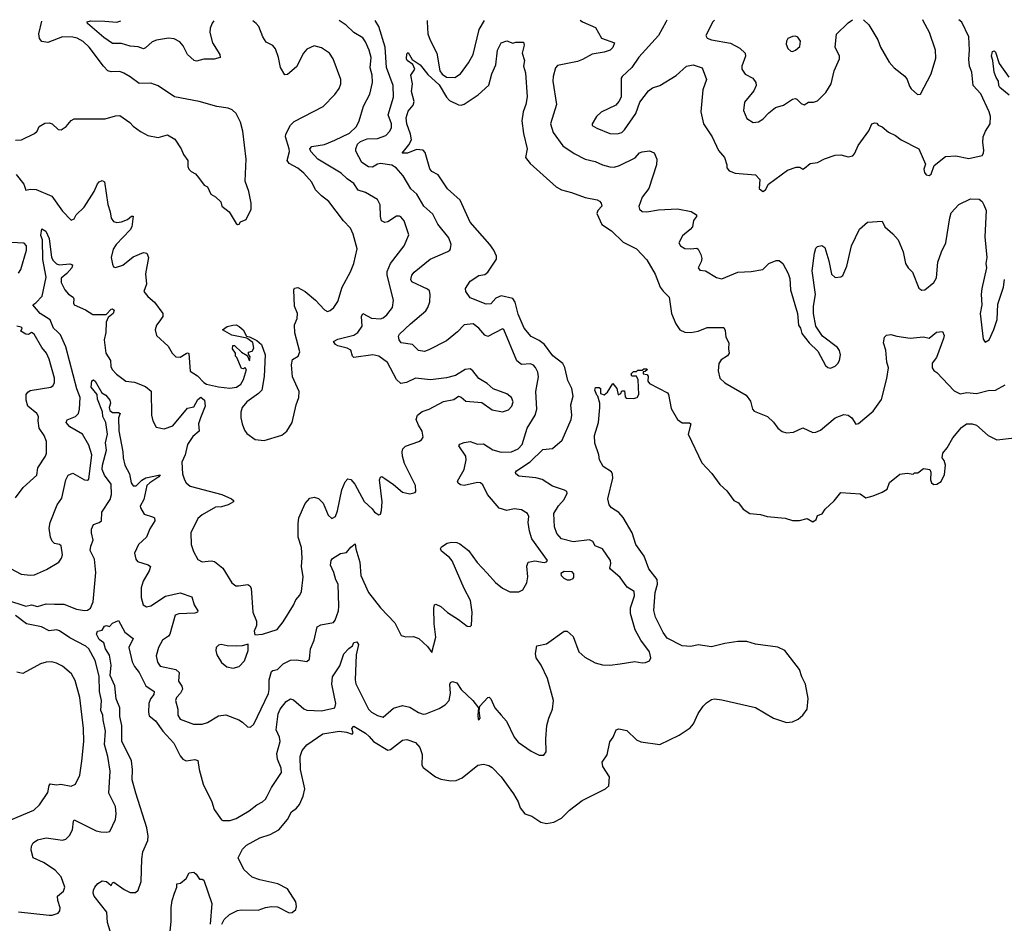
# Model space of a CAD drawing. Extents: x 2199565 to 2323334, y 894172 to 1018966.
# Tile 258 of 440: x 2222244 to 2228935, y 1011830 to 1017972. Entities that reach past the tile are written whole.
import ezdxf

# ---------------------------------------------------------------- set-up
doc = ezdxf.new("R2010")
doc.units = 0

msp = doc.modelspace()

# ---------------------------------------------------------------- linework, layer by layer
at = {"layer": '0CON10XD'}
for points in [[(2222215, 1017152), (2222257.5, 1017155), (2222345, 1017197.5), (2222364, 1017215), (2222376.7, 1017245), (2222415, 1017268.8), (2222445, 1017270), (2222465, 1017263.3), (2222506.4, 1017226.4), (2222525, 1017222.5), (2222560, 1017245), (2222595, 1017286.2), (2222615, 1017298), (2222825, 1017298.8), (2222895, 1017319.2), (2222925, 1017321.2), (2222993, 1017273), (2223015, 1017248.8), (2223065, 1017211.2), (2223115, 1017183.8), (2223185, 1017172), (2223249.5, 1017189.5), (2223299.3, 1017159.3), (2223342.5, 1017095), (2223357.5, 1017055), (2223386.7, 1017015), (2223386.2, 1016975), (2223393.8, 1016955), (2223409.5, 1016939.5), (2223440, 1016925), (2223458.3, 1016898.3), (2223497, 1016847), (2223520, 1016835), (2223542.5, 1016785), (2223575, 1016767.5), (2223610, 1016735), (2223617.5, 1016705), (2223667.5, 1016665), (2223715, 1016587.5), (2223725, 1016580), (2223735, 1016582.5), (2223745, 1016597.5), (2223782.5, 1016615), (2223816.7, 1016685), (2223816.7, 1016725), (2223801.2, 1016805), (2223775.8, 1016875), (2223782.5, 1017025), (2223761.4, 1017215), (2223744.4, 1017274.4), (2223714.3, 1017334.3), (2223688.8, 1017358.8), (2223661.2, 1017371.2), (2223585, 1017382.9), (2223463.9, 1017416.1), (2223296.8, 1017446.8), (2223185, 1017522.9), (2223135, 1017540), (2223055, 1017539.2), (2222994.4, 1017584.4), (2222952.5, 1017607.5), (2222925, 1017620), (2222865, 1017618.1), (2222843.9, 1017623.9), (2222813.3, 1017655), (2222715.8, 1017785.8), (2222675, 1017823.3), (2222635.3, 1017845.3), (2222605, 1017852.5), (2222535, 1017854.4), (2222435, 1017818), (2222395, 1017823.3), (2222378.8, 1017845), (2222374.2, 1017875), (2222395.8, 1017963)], [(2222220.8, 1016920.8), (2222272.7, 1016855), (2222285, 1016813.8), (2222315, 1016820.8), (2222356.8, 1016816.8), (2222461.6, 1016771.6), (2222535, 1016671.2), (2222595, 1016610), (2222615, 1016617.5), (2222628.8, 1016645), (2222681.3, 1016698.7), (2222750.8, 1016805), (2222773, 1016857), (2222785, 1016870), (2222805, 1016878.8), (2222820.5, 1016870.5), (2222842.1, 1016715), (2222859.1, 1016665), (2222865, 1016622.5), (2222881.3, 1016601.3), (2222905, 1016593.1), (2222935, 1016597.8), (2222976.5, 1016613.5), (2223005, 1016636.7), (2223015.9, 1016635.9), (2223005.5, 1016565), (2222996, 1016544), (2222900.8, 1016445), (2222878.3, 1016411.7), (2222866, 1016355), (2222875, 1016310), (2222882.3, 1016292.3), (2222895, 1016286.7), (2222945, 1016304.2), (2223015, 1016360), (2223085, 1016390), (2223109.2, 1016385), (2223119.2, 1016355), (2223098.1, 1016245), (2223105.5, 1016175), (2223087.1, 1016125), (2223115, 1016091.4), (2223161.3, 1016051.3), (2223216, 1015975), (2223218, 1015955), (2223190, 1015915), (2223174, 1015895), (2223163.8, 1015865), (2223173.8, 1015825), (2223253.9, 1015753.9), (2223281.2, 1015705), (2223305, 1015680), (2223335, 1015677.5), (2223375, 1015703.3), (2223385, 1015707.5), (2223393.3, 1015703.3), (2223402.6, 1015582.6), (2223451.8, 1015551.8), (2223496, 1015505), (2223513.8, 1015495), (2223594.4, 1015475.6), (2223672.8, 1015467.2), (2223718, 1015475), (2223746.4, 1015495), (2223765, 1015526.2), (2223785.6, 1015595), (2223775, 1015607.5), (2223765, 1015600), (2223751.7, 1015601.7), (2223720, 1015675), (2223710, 1015685), (2223710, 1015705), (2223690, 1015735), (2223691.7, 1015758.3), (2223705, 1015757.5), (2223751.7, 1015711.7), (2223790, 1015690), (2223805, 1015653.3), (2223810.7, 1015680.7), (2223798.3, 1015698.3), (2223798.3, 1015711.7), (2223825, 1015718.8), (2223835, 1015740), (2223827.5, 1015777.5), (2223788.3, 1015808.3), (2223685, 1015828.6), (2223622.5, 1015865), (2223655, 1015886.7), (2223693.6, 1015896.4), (2223715, 1015897.5), (2223735, 1015887.5), (2223762.5, 1015865), (2223785, 1015820), (2223805, 1015816.7), (2223855, 1015791.2), (2223886.7, 1015765), (2223911.2, 1015695), (2223906.4, 1015546.4), (2223890, 1015455), (2223867.9, 1015432.1), (2223786.7, 1015375), (2223756.7, 1015335), (2223746.2, 1015305), (2223746.2, 1015265), (2223756.2, 1015225), (2223772.3, 1015182.3), (2223788.3, 1015158.3), (2223845, 1015118), (2223905, 1015110.8), (2224025, 1015148.8), (2224058.8, 1015175), (2224095.8, 1015234.2), (2224122.5, 1015355), (2224142, 1015405), (2224143.8, 1015445), (2224098, 1015545), (2224090.8, 1015625), (2224097.7, 1015662.3), (2224137.5, 1015685), (2224148.8, 1015715), (2224113.1, 1015843.1), (2224112.2, 1015897.8), (2224128.9, 1015941.1), (2224131.5, 1015975), (2224111.5, 1016025), (2224107.1, 1016135), (2224112.2, 1016147.8), (2224135, 1016151.1), (2224185, 1016125.6), (2224255, 1016066.4), (2224315, 1016000), (2224335, 1015989.2), (2224355, 1015996), (2224380, 1016015), (2224405, 1016056.7), (2224435.8, 1016155), (2224491.4, 1016258.6), (2224514.4, 1016315), (2224537.1, 1016415), (2224511.1, 1016515), (2224492.5, 1016555), (2224444.6, 1016604.6), (2224345.3, 1016735.3), (2224294.5, 1016774.5), (2224255.4, 1016815.4), (2224228.3, 1016868.3), (2224175, 1016928.6), (2224135, 1016963.3), (2224076, 1016994), (2224061.4, 1017015), (2224076.7, 1017075), (2224075.6, 1017095), (2224049.5, 1017175), (2224053.3, 1017195), (2224083.8, 1017256.2), (2224108.9, 1017281.1), (2224307, 1017383), (2224385, 1017463.8), (2224415, 1017503.3), (2224426, 1017535), (2224426, 1017565), (2224374, 1017705), (2224348.8, 1017745), (2224295, 1017780), (2224245, 1017794), (2224195, 1017771.2), (2224172, 1017745), (2224125, 1017651.2), (2224065, 1017598.8), (2224045, 1017597.5), (2224017.5, 1017647.5), (2224002.9, 1017715), (2223981.4, 1017775), (2223965, 1017795.8), (2223918.6, 1017818.6), (2223897.5, 1017855), (2223870, 1017925), (2223851.2, 1017945), (2223828.8, 1017965)], [(2223562.5, 1017964.6), (2223551.7, 1017948.3), (2223538.9, 1017915), (2223536.7, 1017885), (2223553.5, 1017815), (2223604, 1017735), (2223606.7, 1017715), (2223566.6, 1017703.4), (2223495, 1017703.5), (2223445, 1017689.4), (2223430, 1017695), (2223385, 1017736), (2223354.3, 1017795), (2223332.6, 1017822.6), (2223295, 1017842.9), (2223254.4, 1017845.6), (2223175, 1017833.3), (2223145, 1017820.6), (2223099.8, 1017780.2), (2223085, 1017774.4), (2223048.2, 1017788.2), (2222995, 1017792.4), (2222935, 1017810.6), (2222875, 1017809.1), (2222815, 1017851.8), (2222703.9, 1017946.1), (2222703.1, 1017956.9), (2222725, 1017963.4), (2222822.5, 1017962.5), (2222905, 1017955.3), (2222932.4, 1017963.7)], [(2223146.4, 1014593.6), (2223160.8, 1014585), (2223162.9, 1014565), (2223128.9, 1014511.1), (2223105, 1014455.8), (2223051.5, 1014405), (2223024.6, 1014345), (2223032.5, 1014305), (2223045, 1014290), (2223117.6, 1014267.6), (2223132, 1014255), (2223124.4, 1014225), (2223084.4, 1014155), (2223069.1, 1014110.9), (2223070, 1014045), (2223084, 1013995), (2223105, 1013980.8), (2223135, 1013987.1), (2223235.7, 1014054.3), (2223335, 1014075.5), (2223415, 1014048.8), (2223430, 1013995), (2223453.8, 1013955), (2223453.3, 1013945), (2223435, 1013937.5), (2223325, 1013934.2), (2223301.2, 1013925), (2223264.6, 1013795), (2223255, 1013781.1), (2223215.7, 1013755), (2223186.9, 1013705), (2223172.6, 1013647.4), (2223181.1, 1013605), (2223198.3, 1013578.3), (2223305, 1013555.5), (2223328.6, 1013535), (2223324.2, 1013475.8), (2223345, 1013441.2), (2223349.5, 1013420.5), (2223336.9, 1013395), (2223310, 1013365), (2223304, 1013345), (2223319.2, 1013285), (2223319.2, 1013245), (2223335, 1013217.5), (2223425, 1013184.5), (2223485, 1013182.7), (2223521.2, 1013195), (2223595, 1013240), (2223645, 1013246.7), (2223733, 1013213), (2223758.3, 1013198.3), (2223792.5, 1013165), (2223813.6, 1013163.6), (2223835, 1013183.3), (2223935, 1013392), (2223940.6, 1013419.4), (2223939.4, 1013485), (2223955, 1013540.8), (2223965, 1013548.6), (2223996, 1013555), (2224035, 1013592.7), (2224085, 1013618.2), (2224125, 1013621.5), (2224195, 1013610), (2224213.3, 1013625), (2224215, 1013650), (2224221.4, 1013695), (2224244.5, 1013755.5), (2224266.7, 1013845), (2224290.5, 1013859.5), (2224375.8, 1013875), (2224388.9, 1013891.1), (2224409.6, 1013955), (2224414, 1013985), (2224407.8, 1014135), (2224391.4, 1014165), (2224378, 1014215), (2224356.7, 1014263.3), (2224360, 1014295), (2224370.8, 1014309.2), (2224425, 1014344), (2224465, 1014350), (2224495, 1014387.5), (2224525, 1014410), (2224527.3, 1014375), (2224556.7, 1014285), (2224561.8, 1014195), (2224615, 1014078.6), (2224695, 1013974.2), (2224793, 1013873), (2224837, 1013787), (2224868.3, 1013778.3), (2224919.2, 1013779.2), (2224955.6, 1013765.6), (2225015, 1013712.5), (2225045, 1013670), (2225072.9, 1013775), (2225061.8, 1013865), (2225057.5, 1013972.5), (2225063.3, 1013995), (2225071.7, 1013998.3), (2225105, 1013984.3), (2225152, 1013942), (2225226.1, 1013896.1), (2225285, 1013848.8), (2225305, 1013847.5), (2225313.3, 1013856.7), (2225318.9, 1013945), (2225308.5, 1014025), (2225263.5, 1014105), (2225182.9, 1014292.9), (2225165.6, 1014315.6), (2225109.5, 1014359.5), (2225103.3, 1014375), (2225110, 1014390), (2225150, 1014415), (2225179.3, 1014420.7), (2225215, 1014418), (2225235, 1014409.2), (2225293.2, 1014363.2), (2225352.2, 1014282.2), (2225420.5, 1014210.5), (2225477.4, 1014147.4), (2225525, 1014108.9), (2225575, 1014084.2), (2225635, 1014082.5), (2225662.7, 1014097.3), (2225690, 1014145), (2225697.8, 1014185), (2225691.4, 1014258.6), (2225700, 1014285), (2225745, 1014294.2), (2225807.1, 1014282.9), (2225823.6, 1014286.4), (2225830, 1014295), (2225723.8, 1014443.8), (2225708.2, 1014495), (2225698.9, 1014555), (2225702.9, 1014595), (2225694, 1014615), (2225655, 1014640.8), (2225605, 1014646.9), (2225554.4, 1014635.6), (2225502.9, 1014652.9), (2225424, 1014744), (2225390.4, 1014810.4), (2225375, 1014823.1), (2225355, 1014825.6), (2225265, 1014805.6), (2225240.3, 1014810.3), (2225222.7, 1014822.7), (2225218.8, 1014835), (2225264.5, 1014915), (2225279.3, 1014979.3), (2225276.2, 1015005), (2225228, 1015075), (2225235, 1015086), (2225265, 1015098.1), (2225305, 1015104.4), (2225355, 1015086.2), (2225395, 1015088.5), (2225458.3, 1015048.3), (2225515, 1015033.2), (2225585.3, 1015034.7), (2225630.6, 1015055), (2225658.2, 1015085), (2225693.7, 1015196.3), (2225747.1, 1015285), (2225759.4, 1015325), (2225750.9, 1015445), (2225769.5, 1015545), (2225766, 1015576), (2225748.9, 1015608.9), (2225734.6, 1015624.6), (2225715, 1015632.5), (2225655, 1015627.8), (2225622.6, 1015652.6), (2225535, 1015866.7), (2225525, 1015870), (2225425, 1015819.6), (2225405, 1015828.1), (2225365, 1015874.4), (2225325, 1015904.4), (2225265, 1015896.9), (2225219.5, 1015850.5), (2225145, 1015789.1), (2225025, 1015727.5), (2224995, 1015717.8), (2224955, 1015722.9), (2224913.9, 1015763.9), (2224836.7, 1015775), (2224822.2, 1015795), (2224818.6, 1015821.4), (2224825.5, 1015834.5), (2224898.9, 1015905), (2225005, 1015993.8), (2225018.8, 1016015), (2225030.7, 1016055), (2225034.6, 1016105), (2225028.4, 1016128.4), (2225015, 1016141.1), (2224909.7, 1016189.7), (2224902.5, 1016205), (2224910, 1016235), (2224924.3, 1016255), (2225034.6, 1016345.4), (2225152.7, 1016397.3), (2225166.7, 1016405), (2225172.5, 1016417.5), (2225175.7, 1016445), (2225159.3, 1016489.3), (2225086.7, 1016583.3), (2225050.6, 1016650.6), (2224990, 1016705), (2224942.7, 1016785), (2224902.7, 1016822.7), (2224851.2, 1016911.2), (2224801.4, 1016965), (2224772.1, 1016982.1), (2224695.2, 1016995.2), (2224675, 1016989.7), (2224641.4, 1016968.6), (2224615, 1016971.4), (2224570.2, 1017000.2), (2224528.8, 1017078.8), (2224527.5, 1017095), (2224540.8, 1017125), (2224560.4, 1017145), (2224605, 1017162.9), (2224676, 1017164), (2224731.2, 1017185), (2224760, 1017215), (2224771.2, 1017238.8), (2224770.8, 1017265), (2224748.2, 1017325), (2224784.4, 1017445), (2224781.2, 1017525), (2224736.5, 1017646.5), (2224728.8, 1017785), (2224685.2, 1017925.2), (2224659.5, 1017966.1)], [(2223473.3, 1015265), (2223459.5, 1015225), (2223464.3, 1015175), (2223421.2, 1015138.8), (2223384.3, 1015085), (2223369.5, 1015015), (2223346.2, 1014965), (2223350, 1014885), (2223363.4, 1014843.4), (2223375, 1014823.8), (2223402.1, 1014802.1), (2223617.5, 1014745), (2223682.5, 1014715), (2223696.7, 1014705), (2223696.7, 1014695), (2223660, 1014675), (2223615, 1014661.9), (2223575, 1014658.5), (2223485, 1014606.5), (2223455, 1014581.9), (2223407.1, 1014485), (2223409.2, 1014405), (2223425, 1014356.7), (2223455, 1014303.8), (2223485, 1014286), (2223545, 1014294.3), (2223568.7, 1014288.7), (2223625, 1014243.8), (2223686.7, 1014145), (2223712.5, 1014125), (2223730, 1014125), (2223795, 1014134), (2223808.8, 1014125), (2223818.3, 1014108.3), (2223828, 1013945), (2223853.6, 1013883.6), (2223853.3, 1013855), (2223837.5, 1013815), (2223841.7, 1013791.7), (2223895, 1013796.2), (2223993, 1013827), (2224035, 1013878.8), (2224105, 1013993.3), (2224120.3, 1014029.7), (2224148.8, 1014061.2), (2224160, 1014085), (2224170.9, 1014185), (2224160, 1014255), (2224163.8, 1014315), (2224158.7, 1014385), (2224137.5, 1014455), (2224136.9, 1014545), (2224142.1, 1014585), (2224185, 1014684), (2224215, 1014720.6), (2224245, 1014726.5), (2224275, 1014717.8), (2224305.4, 1014685.4), (2224339.4, 1014605), (2224365, 1014580.8), (2224390, 1014595), (2224404.3, 1014634.3), (2224432.7, 1014777.3), (2224455, 1014831.2), (2224475, 1014851.2), (2224495, 1014846.2), (2224522.5, 1014815), (2224585, 1014697.5), (2224638.3, 1014648.3), (2224655, 1014623.8), (2224685, 1014607.5), (2224695, 1014610), (2224703.3, 1014635), (2224708, 1014695), (2224688.8, 1014845), (2224695, 1014862.5), (2224705, 1014866.2), (2224725, 1014853.8), (2224785, 1014812.5), (2224845, 1014760), (2224895, 1014750), (2224931.7, 1014758.3), (2224936.2, 1014765), (2224933.8, 1014805), (2224860, 1014955), (2224845.8, 1015005), (2224844.2, 1015035.8), (2224848.8, 1015055), (2224865, 1015073.8), (2224956.1, 1015103.9), (2224973.9, 1015116.1), (2224986.2, 1015135), (2224980, 1015175), (2224953.8, 1015215), (2224938.8, 1015255), (2224946.7, 1015285), (2224978.3, 1015308.3), (2225026.2, 1015325), (2225123.4, 1015376.6), (2225195, 1015390.8), (2225225, 1015413.3), (2225245, 1015406.7), (2225275, 1015380), (2225385, 1015370), (2225455, 1015320), (2225525, 1015305.8), (2225565, 1015320), (2225589.2, 1015345), (2225596.9, 1015375), (2225586.7, 1015405), (2225555, 1015427.9), (2225462.5, 1015462.5), (2225420.3, 1015500.3), (2225365, 1015534), (2225324.2, 1015585), (2225305, 1015599.4), (2225272.5, 1015595), (2225205, 1015553.8), (2225145, 1015538.8), (2225035, 1015524.4), (2224935, 1015535.5), (2224873.4, 1015506.6), (2224835, 1015500), (2224805, 1015527.5), (2224742.9, 1015642.9), (2224684.2, 1015685), (2224645, 1015694.6), (2224515.5, 1015675.5), (2224505.6, 1015685), (2224494.4, 1015725), (2224468.8, 1015738.8), (2224405, 1015755.5), (2224389.2, 1015765), (2224376.7, 1015785), (2224405, 1015800.4), (2224515, 1015828.5), (2224543.1, 1015846.9), (2224571.3, 1015888.7), (2224567.5, 1015955), (2224575, 1015975.8), (2224635, 1015943.3), (2224695, 1015938.9), (2224714.7, 1015945.3), (2224738.1, 1015965), (2224776.5, 1016015), (2224783.6, 1016065), (2224740.3, 1016235), (2224740.6, 1016259.4), (2224763.1, 1016315), (2224857.5, 1016435), (2224889.3, 1016509.3), (2224856.4, 1016605), (2224835, 1016631.9), (2224825, 1016637.1), (2224805, 1016635.6), (2224745, 1016599.1), (2224725, 1016593.5), (2224703.1, 1016605), (2224695.4, 1016635), (2224693.8, 1016713.8), (2224675, 1016749.2), (2224595, 1016797.5), (2224545, 1016812.5), (2224515, 1016859.4), (2224469.8, 1016889.8), (2224429.1, 1016929.1), (2224269.6, 1017025), (2224223.1, 1017075), (2224215.6, 1017094.4), (2224230, 1017110), (2224315, 1017123.8), (2224385, 1017152.7), (2224485, 1017201.1), (2224533.5, 1017245), (2224551.8, 1017285), (2224580.8, 1017385), (2224624.1, 1017465.9), (2224640.7, 1017545), (2224638.8, 1017595), (2224625.8, 1017645), (2224632, 1017715), (2224619.3, 1017765), (2224595, 1017820.8), (2224575, 1017848.1), (2224515, 1017884.4), (2224462.9, 1017935), (2224415, 1017965.8)], [(2225013.3, 1017966.6), (2225013.2, 1017956.8), (2225018.6, 1017875), (2225032.9, 1017832.9), (2225079.6, 1017745), (2225098.9, 1017625), (2225115, 1017602.5), (2225145, 1017580.8), (2225200.7, 1017579.3), (2225239.4, 1017605), (2225295, 1017678.1), (2225326.2, 1017735), (2225365.5, 1017905), (2225403.8, 1017967.2)], [(2226052.4, 1017968.1), (2226067.9, 1017957.9), (2226157.9, 1017917.9), (2226196.9, 1017846.9), (2226286.2, 1017815), (2226275, 1017783.3), (2226256.7, 1017765), (2226215, 1017750.8), (2226135, 1017738.6), (2226069.5, 1017700.5), (2226035, 1017688.2), (2225898.6, 1017661.4), (2225884.6, 1017645.4), (2225868.5, 1017585), (2225866.7, 1017555), (2225892.2, 1017395), (2225851.9, 1017265), (2225870, 1017205), (2225935.8, 1017115), (2226012.2, 1017062.2), (2226086.7, 1017025), (2226155, 1017008.6), (2226205.5, 1016985.5), (2226255, 1016972.7), (2226285, 1016969.6), (2226320.2, 1016979.8), (2226426.6, 1017033.4), (2226455, 1017066.2), (2226475, 1017073.3), (2226525, 1017080), (2226555, 1017066.7), (2226573.3, 1017025), (2226571.2, 1016985), (2226518.5, 1016825), (2226474.7, 1016765.3), (2226451.4, 1016701.4), (2226456, 1016685), (2226475, 1016669.4), (2226505, 1016666.7), (2226585, 1016680.4), (2226715, 1016686.1), (2226807.3, 1016667.3), (2226842.5, 1016645), (2226842.5, 1016635), (2226822.9, 1016607.1), (2226816.9, 1016565), (2226801.4, 1016545), (2226747.6, 1016502.4), (2226724.4, 1016455), (2226735, 1016434.2), (2226765, 1016417.5), (2226805, 1016413.6), (2226845, 1016418.6), (2226855, 1016412.5), (2226873.3, 1016375), (2226878.7, 1016348.7), (2226874.5, 1016325.5), (2226854, 1016285), (2226865, 1016270), (2226903.9, 1016263.9), (2226978.8, 1016218.8), (2227015, 1016210.8), (2227125, 1016256.7), (2227215, 1016260), (2227295, 1016273.8), (2227335.8, 1016314.2), (2227385, 1016336), (2227405, 1016336.2), (2227430, 1016315), (2227466.9, 1016246.9), (2227477, 1016213), (2227482.7, 1016135), (2227530, 1015975), (2227537.5, 1015895), (2227550, 1015875), (2227559.3, 1015839.3), (2227610, 1015775), (2227668.3, 1015718.3), (2227720.7, 1015620.7), (2227735, 1015607.5), (2227755, 1015602.5), (2227785, 1015616.7), (2227803.3, 1015635), (2227816, 1015655), (2227820.8, 1015695), (2227815, 1015722.5), (2227801.2, 1015745), (2227700.5, 1015820.5), (2227655, 1015890), (2227637.5, 1015975), (2227637.5, 1016025), (2227651.9, 1016105), (2227630, 1016265), (2227646.2, 1016385), (2227655, 1016420), (2227665, 1016430), (2227695, 1016436.7), (2227715, 1016422.5), (2227742.3, 1016332.3), (2227761.2, 1016241.2), (2227785, 1016219.2), (2227824.2, 1016224.2), (2227836.9, 1016233.1), (2227865.8, 1016295.8), (2227896.1, 1016433.9), (2227952.1, 1016547.9), (2228005, 1016596.2), (2228105, 1016603.3), (2228123.3, 1016565), (2228177.6, 1016517.6), (2228214, 1016475), (2228247.5, 1016395), (2228264, 1016315), (2228282, 1016285), (2228311.2, 1016255), (2228355, 1016147.5), (2228375, 1016133.3), (2228395, 1016136.2), (2228455.4, 1016184.6), (2228475, 1016216.7), (2228482.9, 1016325), (2228507.5, 1016395), (2228537.7, 1016455), (2228564.4, 1016625), (2228575, 1016658.8), (2228626.7, 1016715), (2228705, 1016753.3), (2228765, 1016752.5), (2228785, 1016736.7), (2228797, 1016713), (2228810.8, 1016675), (2228802.9, 1016495), (2228815.6, 1016355), (2228809.4, 1016315), (2228814.4, 1016285), (2228782.5, 1016145), (2228778.1, 1016105), (2228783.3, 1016035), (2228771.9, 1015975), (2228790.7, 1015800.7), (2228805, 1015780), (2228833, 1015797), (2228864.1, 1015865.9), (2228885.8, 1015935), (2228891.7, 1016038.3), (2228930, 1016155), (2228937.1, 1016205)], [(2226640.8, 1017968.9), (2226635.9, 1017954.1), (2226585.8, 1017864.2), (2226452.6, 1017717.4), (2226403.2, 1017646.8), (2226337.5, 1017585), (2226332.5, 1017575), (2226332.5, 1017445), (2226316.2, 1017415), (2226295, 1017392), (2226195, 1017344.2), (2226164, 1017315), (2226133.3, 1017265), (2226135, 1017252.5), (2226165, 1017233.8), (2226255, 1017199.2), (2226305, 1017195.7), (2226335, 1017205.8), (2226355, 1017224.2), (2226430, 1017335), (2226457.7, 1017412.3), (2226518.3, 1017488.3), (2226545, 1017509.2), (2226595, 1017525.7), (2226705, 1017592.5), (2226775, 1017656.2), (2226820, 1017665), (2226882.5, 1017645), (2226910.6, 1017565), (2226885.8, 1017495), (2226872.9, 1017345), (2226891.9, 1017265), (2226949.2, 1017175), (2226993.6, 1017083.6), (2227033.3, 1017035), (2227050, 1016985), (2227050, 1016965), (2227065.8, 1016945.8), (2227105, 1016928.6), (2227245, 1016916.7), (2227273.3, 1016885), (2227270, 1016825), (2227295, 1016803.8), (2227313.3, 1016815), (2227332.5, 1016855), (2227461.7, 1016948.3), (2227520.5, 1016969.5), (2227545, 1016968.8), (2227565, 1016956.7), (2227577.7, 1016962.3), (2227615, 1016993.8), (2227665, 1017002), (2227713.2, 1017026.8), (2227785, 1017052), (2227823.6, 1017053.6), (2227875, 1017040), (2227905, 1017047.5), (2227920, 1017065), (2227942.7, 1017117.3), (2228014.1, 1017215.9), (2228033.8, 1017265), (2228055, 1017271.2), (2228068.3, 1017268.3), (2228077.5, 1017255), (2228105, 1017243.3), (2228148.3, 1017208.3), (2228196.7, 1017185), (2228235, 1017156.2), (2228353.9, 1017093.9), (2228399.3, 1016989.3), (2228388.8, 1016955), (2228392.3, 1016932.3), (2228405, 1016917.5), (2228425, 1016912.5), (2228438, 1016922), (2228458.1, 1016981.9), (2228535, 1017041.4), (2228605, 1017046.9), (2228695, 1017028.9), (2228785, 1017050), (2228794, 1017065), (2228795.8, 1017085), (2228788.3, 1017138.3), (2228792.5, 1017175), (2228807.8, 1017215), (2228838.9, 1017265), (2228841.9, 1017315), (2228831.4, 1017345), (2228775, 1017467.5), (2228722.9, 1017525), (2228714.5, 1017614.5), (2228699.6, 1017655), (2228693.6, 1017703.6), (2228698.7, 1017765), (2228693.1, 1017855), (2228645.7, 1017955.7), (2228625.8, 1017972)], [(2226966.1, 1017969.4), (2226953.6, 1017956.4), (2226906.7, 1017865), (2226915, 1017847.5), (2226945, 1017836.2), (2227075, 1017812.5), (2227137.5, 1017777.5), (2227173.3, 1017745), (2227176.2, 1017725), (2227151.4, 1017655), (2227150.8, 1017635), (2227175, 1017602.5), (2227226.2, 1017575), (2227246.2, 1017545), (2227248.8, 1017525), (2227232.1, 1017487.9), (2227169.4, 1017410.6), (2227162.9, 1017355), (2227185, 1017301.2), (2227227.7, 1017272.3), (2227265, 1017278), (2227295, 1017296), (2227335, 1017338.8), (2227380, 1017375), (2227435, 1017392), (2227495, 1017432.9), (2227515, 1017436.9), (2227525, 1017432.9), (2227555, 1017402.9), (2227575, 1017392.9), (2227605, 1017412), (2227637.7, 1017412.3), (2227665, 1017421.2), (2227722.7, 1017477.3), (2227758.8, 1017535), (2227779.5, 1017625), (2227814.3, 1017705.7), (2227815.6, 1017725), (2227784.7, 1017785), (2227795, 1017873.8), (2227875, 1017950.8), (2227904.5, 1017970.7)], [(2227978.9, 1017970.8), (2228015, 1017938), (2228074.6, 1017834.6), (2228093.1, 1017785), (2228153.4, 1017683.4), (2228185.8, 1017645.8), (2228258.7, 1017588.7), (2228275.8, 1017565), (2228289.7, 1017519.7), (2228302.4, 1017502.4), (2228345, 1017464), (2228366.2, 1017465), (2228438.1, 1017605), (2228468.7, 1017711.3), (2228468.5, 1017765), (2228425.7, 1017885), (2228382.9, 1017965), (2228380.9, 1017971.4)], [(2223925.8, 1012694.2), (2223955, 1012753.3), (2224023.8, 1012855), (2224020.6, 1012885), (2223996.2, 1012945), (2223990.8, 1012985), (2224013.4, 1013065), (2224009.2, 1013095), (2223987.5, 1013145), (2224000, 1013255), (2224013.9, 1013286.1), (2224055, 1013337.8), (2224085, 1013356.2), (2224105, 1013350), (2224175, 1013288.5), (2224195, 1013278.8), (2224295, 1013273.3), (2224385, 1013293.6), (2224393.5, 1013325), (2224364.3, 1013455), (2224369.1, 1013505), (2224419.4, 1013580.6), (2224447.9, 1013662.1), (2224481.1, 1013698.9), (2224505, 1013715.7), (2224515, 1013737.9), (2224535, 1013743.4), (2224546.1, 1013726.1), (2224530, 1013655), (2224523.1, 1013485), (2224528.3, 1013458.3), (2224614.8, 1013284.8), (2224635, 1013264.6), (2224675, 1013242.5), (2224715, 1013232.2), (2224785, 1013293.1), (2224845, 1013310.9), (2224895, 1013300.3), (2224955, 1013262.3), (2224985, 1013252.1), (2225005, 1013253.8), (2225095, 1013290), (2225135.9, 1013314.1), (2225161.6, 1013345), (2225172.1, 1013395), (2225166.3, 1013453.7), (2225172.2, 1013467.8), (2225185, 1013473.1), (2225215, 1013463.6), (2225245, 1013419.4), (2225324.4, 1013345), (2225362.5, 1013295), (2225356.7, 1013245), (2225360, 1013215), (2225365, 1013212.5), (2225372.5, 1013225), (2225366.7, 1013275), (2225370, 1013305), (2225425, 1013366), (2225435, 1013366.2), (2225445, 1013356.7), (2225473.3, 1013295), (2225515, 1013245.5), (2225551.2, 1013205), (2225605, 1013096), (2225632, 1013062), (2225720.3, 1013000.3), (2225775, 1012973.3), (2225806.7, 1012973.3), (2225822.5, 1012995), (2225820, 1013085), (2225826, 1013175), (2225839.2, 1013225), (2225865.7, 1013285), (2225872.5, 1013345), (2225831.4, 1013495), (2225787.5, 1013585), (2225754, 1013635), (2225748.8, 1013665), (2225758.8, 1013715), (2225825, 1013730), (2225943.9, 1013816.1), (2225965, 1013816.7), (2226005, 1013780), (2226044.6, 1013674.6), (2226085, 1013638.5), (2226155, 1013600.9), (2226205, 1013586.9), (2226255, 1013585.6), (2226324.1, 1013594.1), (2226425, 1013610), (2226475, 1013601.2), (2226496.1, 1013603.9), (2226525, 1013613.3), (2226532.5, 1013635), (2226522.9, 1013675), (2226465.7, 1013755), (2226425.5, 1013825), (2226395.5, 1013935), (2226394.6, 1013975), (2226423.1, 1014055), (2226420, 1014085), (2226371.4, 1014115), (2226325, 1014180.8), (2226258.3, 1014238.3), (2226254.3, 1014245), (2226261.9, 1014275), (2226258.1, 1014295), (2226205.6, 1014375.6), (2226155.8, 1014395.8), (2226138.8, 1014425), (2226117, 1014437), (2226005, 1014422.5), (2225925, 1014444.4), (2225895, 1014480), (2225878.1, 1014525), (2225874.6, 1014615), (2225905, 1014668.6), (2225945, 1014710), (2225963.8, 1014753.8), (2225961.2, 1014765), (2225946.7, 1014775), (2225865, 1014802.1), (2225795, 1014847.6), (2225751.2, 1014858.8), (2225635, 1014869.2), (2225616, 1014885), (2225613.8, 1014895), (2225621.2, 1014905), (2225712.4, 1014967.6), (2225799.1, 1015050.9), (2225865, 1015057.8), (2225930, 1015115), (2225991.1, 1015255), (2225995.6, 1015285), (2225988.6, 1015355), (2226006.4, 1015413.6), (2225996.4, 1015465), (2225968.5, 1015518.5), (2225947.7, 1015607.7), (2225934.6, 1015635), (2225868.2, 1015688.2), (2225809.7, 1015765), (2225775, 1015791), (2225718.9, 1015818.9), (2225671.7, 1015875), (2225630.7, 1015970.7), (2225611.6, 1016051.6), (2225595, 1016077.5), (2225515, 1016094.6), (2225479.7, 1016080.3), (2225445, 1016041.4), (2225415, 1016037.8), (2225305, 1016082), (2225276.2, 1016125), (2225274.2, 1016145), (2225306.2, 1016195), (2225365, 1016234.2), (2225405, 1016240), (2225426, 1016255), (2225484.3, 1016345), (2225484.4, 1016365), (2225466.2, 1016405), (2225438.5, 1016445), (2225305.2, 1016595.2), (2225236.7, 1016745), (2225151.4, 1016821.4), (2225087.6, 1016917.6), (2225045, 1016940.8), (2225031.2, 1016958.8), (2224998.7, 1017068.7), (2224985, 1017084.6), (2224940.3, 1017089.7), (2224880, 1017065), (2224844.2, 1017065), (2224889, 1017121), (2224905.7, 1017155), (2224900.4, 1017195), (2224874.8, 1017265), (2224870.4, 1017305), (2224885, 1017350.4), (2224918.4, 1017391.6), (2224925.9, 1017415), (2224906.4, 1017485), (2224913.2, 1017535), (2224903.1, 1017595), (2224930, 1017635), (2224916.4, 1017666.4), (2224877.5, 1017695), (2224872.5, 1017705), (2224875, 1017740), (2224885, 1017750), (2224910.7, 1017700.7), (2224966.2, 1017665), (2225018.4, 1017598.4), (2225095, 1017529.6), (2225145, 1017445.5), (2225165, 1017423.1), (2225225, 1017393.6), (2225245, 1017391.1), (2225265, 1017397.5), (2225325, 1017439.2), (2225358.6, 1017461.4), (2225432.2, 1017527.8), (2225453.5, 1017605), (2225480, 1017665), (2225491.2, 1017765), (2225515, 1017813.8), (2225555, 1017827.5), (2225595, 1017813.3), (2225615, 1017820), (2225668.3, 1017818.3), (2225671.7, 1017798.3), (2225658.8, 1017745), (2225674, 1017695), (2225667.5, 1017655), (2225680.6, 1017610.6), (2225692.4, 1017447.6), (2225684.6, 1017395), (2225664.5, 1017345), (2225657.1, 1017285), (2225668.8, 1017198.8), (2225692.2, 1017095), (2225682.1, 1017035), (2225714.1, 1016994.1), (2225889.2, 1016835), (2225926.2, 1016816.2), (2225995, 1016797.7), (2226085.7, 1016764.3), (2226167.3, 1016747.3), (2226185, 1016738), (2226195.7, 1016725), (2226200, 1016705), (2226173.8, 1016675), (2226166.2, 1016655), (2226200.7, 1016580.7), (2226265, 1016537.1), (2226345, 1016459.2), (2226435, 1016414), (2226505, 1016340), (2226562.4, 1016242.4), (2226597.1, 1016155), (2226616.3, 1016126.3), (2226657.1, 1016085), (2226674.4, 1015975), (2226703.9, 1015903.9), (2226730, 1015865), (2226765, 1015847.5), (2226804.5, 1015845.5), (2226855, 1015854.4), (2226915, 1015879.2), (2227029.3, 1015879.3), (2227038.3, 1015858.3), (2227042, 1015815), (2227064, 1015775), (2227060, 1015735), (2227066, 1015705), (2227055, 1015686.7), (2227010.6, 1015659.4), (2226994.3, 1015635.7), (2226990, 1015585), (2227002, 1015535), (2227035, 1015504.2), (2227180, 1015420), (2227209.3, 1015379.3), (2227223.1, 1015325), (2227235, 1015310.8), (2227325, 1015274), (2227367, 1015237), (2227396.7, 1015195), (2227425, 1015173.8), (2227454.1, 1015164.1), (2227502.3, 1015167.7), (2227565, 1015198), (2227635, 1015165.8), (2227655, 1015167.5), (2227685, 1015182.5), (2227786.2, 1015265), (2227845, 1015289.2), (2227875, 1015284), (2227900, 1015265), (2227925, 1015223.3), (2227945, 1015226.7), (2228045, 1015311.2), (2228099.7, 1015390.3), (2228135.8, 1015534.2), (2228147.8, 1015605), (2228136.7, 1015645), (2228129.2, 1015725), (2228113.8, 1015775), (2228120, 1015815), (2228135, 1015828.8), (2228165, 1015832.5), (2228205, 1015820.8), (2228295, 1015808.1), (2228385, 1015817.5), (2228425, 1015806.7), (2228475, 1015848), (2228515, 1015852.5), (2228526, 1015825), (2228522.5, 1015805), (2228473.9, 1015676.1), (2228445, 1015637.5), (2228444.3, 1015605), (2228455, 1015588), (2228476.2, 1015575), (2228595, 1015450), (2228635, 1015430), (2228681.5, 1015438.5), (2228745, 1015431.3), (2228825, 1015450.6), (2228875, 1015452.9), (2228940.7, 1015489.3)], [(2227496.4, 1017756.4), (2227515, 1017764), (2227545, 1017790), (2227550.8, 1017825), (2227532.3, 1017852.3), (2227515, 1017860), (2227495, 1017858.6), (2227465, 1017844), (2227454.4, 1017825), (2227452.2, 1017805), (2227465, 1017776.2), (2227485, 1017758.8), (2227496.4, 1017756.4)], [(2228968.8, 1017458.8), (2228905, 1017511.2), (2228897.9, 1017525), (2228895.4, 1017555), (2228878.8, 1017578.8), (2228865.3, 1017615), (2228857.8, 1017695), (2228847.8, 1017725), (2228854.4, 1017755), (2228865, 1017759.2), (2228875, 1017751.2), (2228900, 1017675), (2228965, 1017582)], [(2222180.7, 1014240.7), (2222255, 1014204.2), (2222315.7, 1014195.7), (2222345, 1014198.1), (2222426.7, 1014235), (2222510, 1014285), (2222528.8, 1014311.2), (2222534, 1014335), (2222525.7, 1014395.7), (2222515, 1014403.8), (2222480.7, 1014410.7), (2222465, 1014428), (2222452.7, 1014455), (2222445.4, 1014515), (2222451.1, 1014555), (2222498.1, 1014675), (2222529.8, 1014720.2), (2222557.5, 1014845), (2222573.2, 1014876.8), (2222605, 1014890), (2222685, 1014844), (2222705, 1014842), (2222715, 1014850), (2222735.4, 1015015), (2222715, 1015080), (2222670, 1015155), (2222584.5, 1015205), (2222561.1, 1015235), (2222567.5, 1015252.5), (2222624.5, 1015275), (2222643.2, 1015295), (2222651.6, 1015325), (2222654.8, 1015405), (2222633.1, 1015463.1), (2222557.6, 1015747.6), (2222521.1, 1015831.1), (2222500.7, 1015850.7), (2222474.5, 1015875), (2222452.1, 1015932.1), (2222383.3, 1015975), (2222333.8, 1016035), (2222355, 1016048.1), (2222396.4, 1016093.6), (2222423, 1016223), (2222402.3, 1016342.3), (2222399, 1016475), (2222388, 1016505), (2222395, 1016551.4), (2222421.3, 1016535), (2222444.1, 1016485), (2222461.1, 1016355), (2222471.8, 1016335), (2222495, 1016312.9), (2222515, 1016305.4), (2222585, 1016312.9), (2222602.9, 1016305), (2222599.5, 1016285), (2222565, 1016246.2), (2222525.4, 1016215), (2222525.4, 1016185), (2222550.4, 1016135), (2222575, 1016105.9), (2222606.7, 1016085), (2222611.5, 1016075), (2222608.8, 1016045), (2222615, 1016033.5), (2222690.8, 1016000.8), (2222741.7, 1015968.3), (2222832.2, 1015967.8), (2222865, 1016004.6), (2222875.9, 1016005.9), (2222886.6, 1015996.6), (2222878.5, 1015975), (2222845, 1015948.8), (2222832.2, 1015915), (2222829.2, 1015845), (2222817.5, 1015795), (2222830.5, 1015705), (2222860.6, 1015655), (2222864.5, 1015615), (2222873.1, 1015595), (2222902.2, 1015562.2), (2222965, 1015514.2), (2223025, 1015509.2), (2223098.3, 1015478.3), (2223137.3, 1015447.3), (2223140, 1015285), (2223148.8, 1015245), (2223172.3, 1015202.3), (2223225, 1015190), (2223285, 1015212.5), (2223385, 1015331.9), (2223428.7, 1015341.3), (2223455, 1015390), (2223475, 1015406.2), (2223500, 1015385), (2223505.7, 1015345.7), (2223473.3, 1015265)], [(2222235, 1016249.4), (2222253.1, 1016275), (2222290.4, 1016405), (2222290, 1016435), (2222275, 1016452.9), (2222185, 1016457.5)], [(2222215, 1014721.2), (2222268.3, 1014791.7), (2222360, 1014875), (2222368.2, 1014925), (2222420, 1015005), (2222426.5, 1015025), (2222425.7, 1015105), (2222410, 1015145), (2222376, 1015195), (2222369.2, 1015245), (2222373.1, 1015275), (2222361.1, 1015295), (2222299.5, 1015345), (2222287.3, 1015385), (2222288.9, 1015425), (2222298.6, 1015441.4), (2222315, 1015451.5), (2222455, 1015473.3), (2222470.8, 1015485), (2222480.6, 1015505), (2222481.1, 1015535), (2222445.4, 1015665), (2222426.4, 1015705), (2222394.5, 1015745), (2222343.5, 1015835), (2222325, 1015845.4), (2222305, 1015831.7), (2222285, 1015834.5), (2222251.2, 1015855), (2222261.9, 1015875), (2222255, 1015881.1), (2222225, 1015888.2)], [(2223618.9, 1011825), (2223633.2, 1011855), (2223670.7, 1011889.3), (2223725, 1011916.9), (2223748.3, 1011921.7), (2223865, 1011919.2), (2223915, 1011938.5), (2223955.5, 1011944.5), (2223995, 1011941.2), (2224075, 1011901.8), (2224095, 1011904), (2224120, 1011925), (2224126.2, 1011945), (2224119.8, 1011975), (2224063.8, 1012065), (2223999.2, 1012099.2), (2223875, 1012124.8), (2223825, 1012143.8), (2223766.8, 1012195), (2223728, 1012275), (2223759.1, 1012335), (2223785, 1012362.1), (2223875, 1012411.5), (2223947.2, 1012432.8), (2224005, 1012464.6), (2224065.2, 1012534.8), (2224092.1, 1012587.9), (2224125, 1012612.5), (2224145, 1012636.9), (2224170.8, 1012695), (2224181.4, 1012745), (2224152.8, 1012875), (2224150.9, 1012965), (2224164.4, 1013005), (2224195, 1013043.8), (2224305, 1013117.1), (2224415, 1013135.6), (2224465, 1013130), (2224503.3, 1013116.7), (2224510, 1013125), (2224502, 1013155), (2224515, 1013170), (2224595, 1013122.9), (2224619.2, 1013099.2), (2224649.2, 1013065), (2224745, 1013007.5), (2224765, 1013011.5), (2224845, 1013075.8), (2224875, 1013079.2), (2224935, 1013060), (2224963.8, 1013025), (2224978.1, 1012978.1), (2224978, 1012905), (2224985, 1012889.5), (2225070.5, 1012825), (2225105, 1012809.2), (2225175, 1012798.3), (2225209.4, 1012800.6), (2225250, 1012820), (2225356.7, 1012905), (2225395, 1012911.9), (2225433, 1012903), (2225455, 1012888.8), (2225515, 1012825.8), (2225599.5, 1012709.5), (2225631.4, 1012655), (2225646, 1012615), (2225676, 1012575), (2225725, 1012557.8), (2225785, 1012518.1), (2225825, 1012508.1), (2225875, 1012518.1), (2225925.4, 1012544.6), (2225980, 1012600), (2226065.4, 1012664.6), (2226225, 1012744.3), (2226246.6, 1012763.4), (2226251.2, 1012825), (2226208, 1012895), (2226202.5, 1012925), (2226236, 1012975), (2226255, 1013062.5), (2226276.2, 1013095), (2226297.5, 1013145), (2226315, 1013151.2), (2226370.7, 1013140.7), (2226435, 1013077.5), (2226465, 1013063.3), (2226593.6, 1013046.4), (2226725, 1013110), (2226800.3, 1013159.7), (2226823.2, 1013186.8), (2226854.5, 1013255.5), (2226888, 1013305), (2226910.9, 1013329.1), (2226945, 1013352), (2226965, 1013355.8), (2227015, 1013348.1), (2227245, 1013296.3), (2227365.7, 1013225), (2227455, 1013195.4), (2227495, 1013200.4), (2227533.4, 1013216.6), (2227566.7, 1013245), (2227594.5, 1013285), (2227601.3, 1013358.7), (2227584.4, 1013455), (2227559.4, 1013505), (2227544.4, 1013555), (2227443.8, 1013685), (2227395, 1013706.7), (2227245, 1013728.5), (2227185, 1013745.5), (2227125, 1013744.6), (2227035, 1013732.8), (2226945, 1013710), (2226855, 1013723.8), (2226805, 1013711.1), (2226745, 1013715.4), (2226645, 1013768.9), (2226616.5, 1013806.5), (2226565, 1013911.2), (2226553.7, 1013956.3), (2226562.4, 1014077.6), (2226578.5, 1014135), (2226576.5, 1014166.5), (2226519.5, 1014239.5), (2226487.1, 1014325), (2226431.9, 1014405), (2226405.8, 1014485), (2226345, 1014588.8), (2226315, 1014622.9), (2226266.2, 1014655), (2226248.8, 1014675), (2226241.2, 1014715), (2226274.2, 1014855), (2226272.7, 1014882.7), (2226265, 1014898.8), (2226208.8, 1014935), (2226185, 1014980), (2226180, 1015015), (2226152.7, 1015092.7), (2226150, 1015145), (2226178.5, 1015235), (2226186.7, 1015335), (2226186.7, 1015365), (2226172.5, 1015412.5), (2226165, 1015420), (2226153.3, 1015455), (2226157, 1015473), (2226183, 1015473), (2226190, 1015465), (2226191.7, 1015431.7), (2226215, 1015422.5), (2226239.3, 1015440.7), (2226275, 1015500), (2226302.5, 1015465), (2226311.7, 1015421.7), (2226328.3, 1015431.7), (2226335, 1015450), (2226355, 1015450), (2226358.3, 1015408.3), (2226365, 1015400), (2226415, 1015397.5), (2226440, 1015405), (2226452.5, 1015425), (2226447.5, 1015525), (2226435, 1015550), (2226405, 1015550), (2226400, 1015565), (2226415, 1015580), (2226435, 1015580), (2226445, 1015590), (2226475, 1015590), (2226485, 1015600), (2226505, 1015600), (2226508.3, 1015591.7), (2226495, 1015580), (2226481.7, 1015578.3), (2226480, 1015565), (2226505, 1015560), (2226515, 1015550), (2226513.3, 1015515), (2226525, 1015500), (2226646.7, 1015435), (2226653.3, 1015425), (2226670.3, 1015330.3), (2226714.5, 1015254.5), (2226745, 1015232), (2226795, 1015232), (2226805.7, 1015225.7), (2226786.2, 1015155), (2226879.7, 1014959.7), (2226947.9, 1014887.9), (2227001.7, 1014811.7), (2227049.5, 1014769.5), (2227097.5, 1014705), (2227127.7, 1014687.7), (2227160, 1014645), (2227205, 1014616.2), (2227277.7, 1014607.7), (2227322.5, 1014595), (2227445, 1014584), (2227495, 1014567.5), (2227543, 1014567), (2227595, 1014581.2), (2227635, 1014558.8), (2227655.5, 1014574.5), (2227665, 1014602.5), (2227697.7, 1014612.3), (2227718, 1014645), (2227779.3, 1014700.7), (2227825, 1014757.5), (2227955, 1014748.8), (2227995, 1014722.9), (2228045, 1014735.8), (2228105, 1014760.8), (2228137.9, 1014782.1), (2228154.4, 1014825.6), (2228225, 1014884), (2228275, 1014888.8), (2228315, 1014883.3), (2228325, 1014892.5), (2228347, 1014893), (2228385, 1014922.5), (2228430, 1014915), (2228436.2, 1014896.2), (2228433.3, 1014845), (2228440, 1014825), (2228455, 1014812.5), (2228475.9, 1014814.1), (2228506.1, 1014833.9), (2228528.3, 1014881.7), (2228536.4, 1014943.6), (2228526.2, 1014975), (2228512.5, 1014995), (2228516.7, 1015025), (2228547.5, 1015062.5), (2228585, 1015130), (2228645, 1015200), (2228677.5, 1015225), (2228715.8, 1015225.8), (2228745.7, 1015215.7), (2228825, 1015146.2), (2228885, 1015116.2), (2229005, 1015130)], [(2222155, 1014027.8), (2222285, 1013985.5), (2222325, 1013995.7), (2222365, 1013984.5), (2222425, 1014000.8), (2222479.8, 1013999.8), (2222545, 1014000), (2222631.2, 1013965), (2222685, 1013956.2), (2222705, 1013959.6), (2222725, 1013972.2), (2222743.9, 1014015), (2222762.7, 1014215), (2222752.2, 1014305), (2222723.7, 1014365), (2222727.3, 1014392.7), (2222743.4, 1014435), (2222731.2, 1014485), (2222731.9, 1014508.1), (2222745, 1014541.4), (2222785, 1014553.5), (2222799.4, 1014565), (2222802.5, 1014625), (2222858.3, 1014711.7), (2222867.8, 1014745), (2222865.3, 1014815), (2222821.3, 1014875), (2222805.6, 1014915), (2222807.5, 1014945), (2222833.9, 1015045), (2222826.2, 1015095), (2222841.9, 1015155), (2222828.6, 1015235), (2222810, 1015275), (2222807.5, 1015307.5), (2222773.6, 1015393.6), (2222770, 1015425), (2222730, 1015475), (2222733.8, 1015516.2), (2222745, 1015524.4), (2222756.5, 1015515), (2222802, 1015435), (2222828.8, 1015418.8), (2222855.7, 1015385), (2222861.2, 1015365), (2222851.3, 1015335), (2222856.6, 1015315), (2222875, 1015302.1), (2222915, 1015301.2), (2222927.3, 1015295), (2222916.6, 1015265), (2222917.3, 1015177.3), (2222944.4, 1015035.6), (2222946.4, 1014995), (2222958.9, 1014945), (2222990.9, 1014885), (2223002.3, 1014825), (2223014.7, 1014804.7), (2223035, 1014802.7), (2223075, 1014842.6), (2223101.2, 1014858.8), (2223198.1, 1014878.1), (2223188.8, 1014865), (2223128.2, 1014825), (2223109.1, 1014805), (2223088.5, 1014711.5), (2223063.3, 1014665), (2223064.1, 1014654.1), (2223090, 1014610), (2223146.4, 1014593.6)], [(2225985, 1014164.3), (2226005, 1014174), (2226010, 1014185), (2226009.4, 1014205), (2225998.9, 1014218.9), (2225945, 1014221.2), (2225921.7, 1014208.3), (2225923.8, 1014195), (2225941.2, 1014175), (2225965, 1014164.3), (2225985, 1014164.3)], [(2222235, 1011907.5), (2222445, 1011886), (2222465, 1011886.2), (2222505, 1011900), (2222517.5, 1011915), (2222520, 1011935), (2222504.3, 1011985), (2222502, 1012015), (2222542.3, 1012047.7), (2222552, 1012075), (2222526.2, 1012146.2), (2222485, 1012190.6), (2222405, 1012242.7), (2222336.9, 1012275), (2222323, 1012327), (2222323.6, 1012355), (2222335, 1012377.1), (2222365, 1012397.5), (2222425, 1012411.8), (2222535, 1012395.5), (2222558.5, 1012401.5), (2222583, 1012427), (2222602.9, 1012465), (2222609.2, 1012525), (2222615, 1012533.8), (2222765, 1012459.2), (2222795, 1012450.8), (2222835, 1012450), (2222856.7, 1012455), (2222894.2, 1012535), (2222900.8, 1012575), (2222895.7, 1012625), (2222848.9, 1012715), (2222858.5, 1012865), (2222843.1, 1012965), (2222820.8, 1013045), (2222826.6, 1013135), (2222812.5, 1013212.5), (2222809.2, 1013245), (2222796.6, 1013276.6), (2222800.7, 1013345), (2222786.2, 1013405), (2222785, 1013510), (2222756.7, 1013616.7), (2222714.4, 1013695), (2222693.9, 1013713.9), (2222585, 1013770.4), (2222515, 1013818.8), (2222495, 1013823.8), (2222445, 1013818.2), (2222392, 1013845), (2222290, 1013865), (2222215, 1013923.1)], [(2222875.6, 1011724.4), (2222841.2, 1011835), (2222836.1, 1011905), (2222750.6, 1012015), (2222744.5, 1012035), (2222746.9, 1012055), (2222755, 1012076.2), (2222775, 1012100), (2222805, 1012118.8), (2222835, 1012114), (2222865, 1012086.7), (2222874.4, 1012105.6), (2222885, 1012110), (2222955, 1012059.7), (2222995, 1012040.4), (2223031.1, 1012038.9), (2223049.2, 1012055), (2223070.6, 1012115), (2223074.5, 1012265), (2223081.8, 1012315), (2223115, 1012393.8), (2223117.6, 1012422.4), (2223108.2, 1012478.2), (2223033.7, 1012713.7), (2223007.6, 1012805), (2223011.6, 1012875), (2223004.7, 1012935), (2222939.1, 1013069.1), (2222939.2, 1013175), (2222924.4, 1013235), (2222924.3, 1013295), (2222900.7, 1013355), (2222890.2, 1013445), (2222859, 1013515), (2222865.3, 1013585.3), (2222853.8, 1013653.8), (2222826.5, 1013695), (2222816.7, 1013736.7), (2222785, 1013760), (2222766.7, 1013795), (2222773.6, 1013816.4), (2222805, 1013823.3), (2222819.5, 1013850.5), (2222835, 1013853.8), (2222855, 1013847.5), (2222875, 1013870), (2222915, 1013887.5), (2222959.3, 1013809.3), (2223015.8, 1013765), (2222986.5, 1013705), (2223007.7, 1013607.7), (2223023.8, 1013575), (2223055, 1013535.5), (2223101.8, 1013445), (2223157.1, 1013405), (2223155.3, 1013385), (2223132.1, 1013355), (2223121.6, 1013325), (2223119.2, 1013265), (2223125, 1013240), (2223166.5, 1013206.5), (2223216.8, 1013136.8), (2223291.4, 1013055), (2223335, 1012968), (2223352.9, 1012945), (2223375, 1012933.5), (2223434.2, 1012944.2), (2223455, 1012936.7), (2223463.1, 1012875), (2223490.8, 1012775), (2223549.2, 1012655), (2223565, 1012603.3), (2223615, 1012533.8), (2223625, 1012528), (2223675, 1012528.8), (2223715, 1012542.5), (2223804.5, 1012595.5), (2223855, 1012635.8), (2223893.3, 1012655), (2223915, 1012673.3), (2223925.8, 1012694.2)], [(2223695, 1013564), (2223736.7, 1013575), (2223771.2, 1013615), (2223796.2, 1013685), (2223797.5, 1013727.5), (2223755, 1013716.2), (2223715, 1013714.3), (2223655, 1013716.7), (2223614.3, 1013725.7), (2223595, 1013720), (2223580, 1013705), (2223576.7, 1013685), (2223583.8, 1013655), (2223615, 1013603.3), (2223652.3, 1013572.3), (2223695, 1013564)], [(2222185, 1012534), (2222340.9, 1012599.1), (2222378.8, 1012635), (2222435, 1012720), (2222444.1, 1012765.9), (2222451.8, 1012778.2), (2222495, 1012771.2), (2222523.6, 1012776.4), (2222595, 1012762.5), (2222624.2, 1012775.8), (2222652.7, 1012837.3), (2222666.7, 1012933.3), (2222680, 1013065), (2222678.5, 1013155), (2222652.1, 1013365), (2222620.6, 1013480.6), (2222596.2, 1013526.2), (2222535, 1013577.1), (2222495, 1013598.6), (2222463, 1013607), (2222425, 1013606), (2222385, 1013594.4), (2222265, 1013527.8), (2222225, 1013538.1)], [(2223266.3, 1011773.7), (2223274.4, 1011845), (2223273, 1011937), (2223280, 1011985), (2223296.2, 1012035), (2223312.5, 1012075), (2223311.7, 1012098.3), (2223337, 1012103), (2223375.9, 1012134.1), (2223395, 1012173.3), (2223427, 1012177), (2223442.5, 1012165), (2223465, 1012130), (2223485, 1012130), (2223495, 1012122.5), (2223548.8, 1011965), (2223538.6, 1011825)]]:
    msp.add_lwpolyline(points, dxfattribs=at)

doc.saveas('drawing.dxf')
